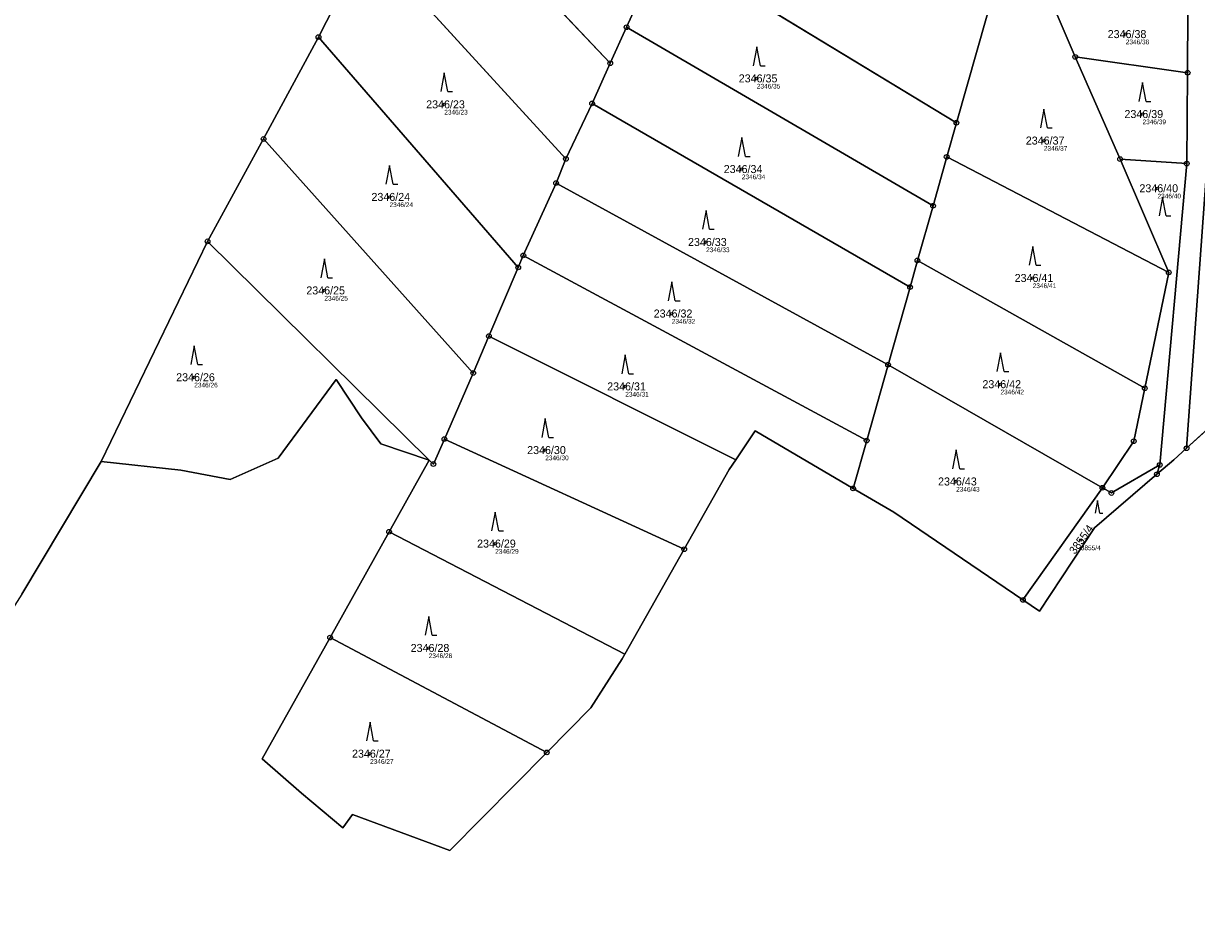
# Model space of a CAD drawing. Extents: x -658203 to -653176, y -1156738 to -1151709.
# Drawn here: x -657305.7 to -657056.4, y -1156683.7 to -1156494.1 of the extents above; entities that cross this region are included whole.
import ezdxf

# ---------------------------------------------------------------- set-up
doc = ezdxf.new("R2010")
doc.units = 0
for name, color, linetype in [('Vrstva 1', 7, 'Continuous'), ('Vrstva 2', 7, 'Continuous'), ('Vrstva 3', 7, 'Continuous'), ('Vrstva 50', 7, 'Continuous'), ('Vrstva 51', 7, 'Continuous'), ('Vrstva 53', 7, 'Continuous'), ('Vrstva 8', 7, 'Continuous')]:
    doc.layers.add(name, color=color, linetype=linetype)

msp = doc.modelspace()

# ---------------------------------------------------------------- linework, layer by layer
at = {"layer": 'Vrstva 1'}
for p, q in [((-657223, -1156458.01), (-657180.99, -1156502.54)), ((-657242.97, -1156496.96), (-657232.62, -1156476.67)), ((-657232.62, -1156476.67), (-657190.41, -1156522.85)), ((-657177.52, -1156494.88), (-657169.61, -1156477.41)), ((-657107.43, -1156515.16), (-657169.61, -1156477.41)), ((-657107.43, -1156515.16), (-657098.74, -1156484.72)), ((-657082.19, -1156501.18), (-657088.37, -1156486.71)), ((-657058.3, -1156504.54), (-657058.29, -1156491.02)), ((-657180.99, -1156502.54), (-657177.52, -1156494.88)), ((-657112.4, -1156532.83), (-657177.52, -1156494.88)), ((-657254.65, -1156518.63), (-657242.97, -1156496.96)), ((-657242.97, -1156496.96), (-657200.53, -1156545.91)), ((-657184.85, -1156511.08), (-657180.99, -1156502.54)), ((-657082.19, -1156501.18), (-657058.3, -1156504.54)), ((-657072.65, -1156522.9), (-657082.19, -1156501.18)), ((-657058.48, -1156523.84), (-657058.3, -1156504.54)), ((-657190.41, -1156522.85), (-657184.85, -1156511.08)), ((-657117.28, -1156550.1), (-657184.85, -1156511.08)), ((-657109.5, -1156522.45), (-657107.43, -1156515.16)), ((-657266.54, -1156540.38), (-657254.65, -1156518.63)), ((-657254.65, -1156518.63), (-657210.08, -1156568.36)), ((-657192.5, -1156528), (-657190.41, -1156522.85)), ((-657112.4, -1156532.83), (-657109.5, -1156522.45)), ((-657109.5, -1156522.45), (-657062.3, -1156546.98)), ((-657062.3, -1156546.98), (-657072.65, -1156522.9)), ((-657072.65, -1156522.9), (-657058.48, -1156523.84)), ((-657064.22, -1156587.9), (-657058.48, -1156523.84)), ((-657054.23, -1156524.63), (-657058.54, -1156584.34)), ((-657199.45, -1156543.36), (-657192.5, -1156528)), ((-657121.96, -1156566.59), (-657192.5, -1156528)), ((-657115.72, -1156544.42), (-657112.4, -1156532.83)), ((-657289.16, -1156587.16), (-657266.54, -1156540.38)), ((-657266.54, -1156540.38), (-657219.46, -1156586.88)), ((-657200.53, -1156545.91), (-657199.45, -1156543.36)), ((-657126.5, -1156582.71), (-657199.45, -1156543.36)), ((-657117.28, -1156550.1), (-657115.72, -1156544.42)), ((-657115.72, -1156544.42), (-657067.41, -1156571.61)), ((-657206.75, -1156560.53), (-657200.53, -1156545.91)), ((-657062.3, -1156546.98), (-657067.41, -1156571.61)), ((-657016.37, -1156546.08), (-657058.54, -1156584.34)), ((-657121.96, -1156566.59), (-657117.28, -1156550.1)), ((-657210.08, -1156568.36), (-657206.75, -1156560.53)), ((-657154.33, -1156586.81), (-657206.75, -1156560.53)), ((-657126.5, -1156582.71), (-657121.96, -1156566.59)), ((-657121.96, -1156566.59), (-657076.4, -1156592.76)), ((-657239.24, -1156569.75), (-657251.55, -1156586.46)), ((-657233.83, -1156577.86), (-657239.24, -1156569.75)), ((-657216.23, -1156582.39), (-657210.08, -1156568.36)), ((-657229.75, -1156583.39), (-657233.83, -1156577.86)), ((-657165.27, -1156605.8), (-657216.23, -1156582.39)), ((-657129.38, -1156592.89), (-657126.5, -1156582.71)), ((-657219.46, -1156586.88), (-657229.75, -1156583.39)), ((-657058.54, -1156584.34), (-657061.27, -1156586.81)), ((-657272.19, -1156588.99), (-657289.16, -1156587.16)), ((-657251.55, -1156586.46), (-657261.71, -1156590.97)), ((-657227.96, -1156602.11), (-657219.46, -1156586.88)), ((-657061.27, -1156586.81), (-657064.82, -1156589.86)), ((-657064.22, -1156587.9), (-657064.82, -1156589.86)), ((-657261.71, -1156590.97), (-657272.19, -1156588.99)), ((-657120.73, -1156597.96), (-657129.38, -1156592.89)), ((-657093.3, -1156616.58), (-657076.4, -1156592.76)), ((-657093.3, -1156616.58), (-657120.73, -1156597.96)), ((-657240.52, -1156624.58), (-657227.96, -1156602.11)), ((-657177.87, -1156628.13), (-657227.96, -1156602.11)), ((-657165.27, -1156605.8), (-657177.87, -1156628.13)), ((-657089.76, -1156618.98), (-657093.3, -1156616.58)), ((-657254.91, -1156650.36), (-657240.52, -1156624.58)), ((-657194.46, -1156648.98), (-657240.52, -1156624.58)), ((-657246.57, -1156657.64), (-657254.91, -1156650.36)), ((-657237.8, -1156665.05), (-657246.57, -1156657.64))]:
    msp.add_line(p, q, dxfattribs=at)
for points in [[(-657067.41, -1156571.61), (-657069.76, -1156582.85), (-657076.4, -1156592.76)], [(-657219.46, -1156586.88), (-657218.56, -1156587.7), (-657216.23, -1156582.39)], [(-657129.38, -1156592.89), (-657150.2, -1156580.68), (-657154.33, -1156586.81)], [(-657289.16, -1156587.16), (-657305.98, -1156615.34), (-657349.54, -1156683.66)], [(-657154.33, -1156586.81), (-657155.7, -1156588.84), (-657165.27, -1156605.8)], [(-657076.4, -1156592.76), (-657074.49, -1156593.86), (-657064.22, -1156587.9)], [(-657064.82, -1156589.86), (-657078.08, -1156601.25), (-657089.76, -1156618.98)], [(-657177.87, -1156628.13), (-657178.43, -1156629.12), (-657185.12, -1156639.53), (-657194.46, -1156648.98)], [(-657194.46, -1156648.98), (-657215.04, -1156669.83), (-657235.78, -1156662.19), (-657237.8, -1156665.05)]]:
    msp.add_lwpolyline(points, dxfattribs=at)
at = {"layer": 'Vrstva 3'}
for p, q in [((-657149.84, -1156499.05), (-657150.59, -1156503.05)), ((-657149.09, -1156503.05), (-657149.84, -1156499.05)), ((-657149.09, -1156503.05), (-657148.09, -1156503.05)), ((-657216.25, -1156504.57), (-657217, -1156508.57)), ((-657215.5, -1156508.57), (-657216.25, -1156504.57)), ((-657067.89, -1156506.63), (-657068.64, -1156510.63)), ((-657067.14, -1156510.63), (-657067.89, -1156506.63)), ((-657215.5, -1156508.57), (-657214.5, -1156508.57)), ((-657067.14, -1156510.63), (-657066.14, -1156510.63)), ((-657088.85, -1156512.26), (-657089.6, -1156516.26)), ((-657088.1, -1156516.26), (-657088.85, -1156512.26)), ((-657088.1, -1156516.26), (-657087.1, -1156516.26)), ((-657153.03, -1156518.32), (-657153.78, -1156522.32)), ((-657152.28, -1156522.32), (-657153.03, -1156518.32)), ((-657152.28, -1156522.32), (-657151.28, -1156522.32)), ((-657227.88, -1156524.24), (-657228.63, -1156528.24)), ((-657227.13, -1156528.24), (-657227.88, -1156524.24)), ((-657227.13, -1156528.24), (-657226.13, -1156528.24)), ((-657063.61, -1156530.98), (-657064.36, -1156534.98)), ((-657062.86, -1156534.98), (-657063.61, -1156530.98)), ((-657160.62, -1156533.82), (-657161.37, -1156537.82)), ((-657159.87, -1156537.82), (-657160.62, -1156533.82)), ((-657062.86, -1156534.98), (-657061.86, -1156534.98)), ((-657159.87, -1156537.82), (-657158.87, -1156537.82)), ((-657091.22, -1156541.46), (-657091.97, -1156545.46)), ((-657090.47, -1156545.46), (-657091.22, -1156541.46)), ((-657241.72, -1156544.11), (-657242.47, -1156548.11)), ((-657240.97, -1156548.11), (-657241.72, -1156544.11)), ((-657090.47, -1156545.46), (-657089.47, -1156545.46)), ((-657240.97, -1156548.11), (-657239.97, -1156548.11)), ((-657167.91, -1156549.02), (-657168.66, -1156553.02)), ((-657167.16, -1156553.02), (-657167.91, -1156549.02)), ((-657167.16, -1156553.02), (-657166.16, -1156553.02)), ((-657269.37, -1156562.56), (-657270.12, -1156566.56)), ((-657268.62, -1156566.56), (-657269.37, -1156562.56)), ((-657177.79, -1156564.51), (-657178.54, -1156568.51)), ((-657177.04, -1156568.51), (-657177.79, -1156564.51)), ((-657098.07, -1156564.04), (-657098.82, -1156568.04)), ((-657097.32, -1156568.04), (-657098.07, -1156564.04)), ((-657268.62, -1156566.56), (-657267.62, -1156566.56)), ((-657177.04, -1156568.51), (-657176.04, -1156568.51)), ((-657097.32, -1156568.04), (-657096.32, -1156568.04)), ((-657194.8, -1156578.04), (-657195.55, -1156582.04)), ((-657194.05, -1156582.04), (-657194.8, -1156578.04)), ((-657194.05, -1156582.04), (-657193.05, -1156582.04)), ((-657107.49, -1156584.71), (-657108.24, -1156588.71)), ((-657106.74, -1156588.71), (-657107.49, -1156584.71)), ((-657106.74, -1156588.71), (-657105.74, -1156588.71)), ((-657205.43, -1156597.91), (-657206.18, -1156601.91)), ((-657204.68, -1156601.91), (-657205.43, -1156597.91)), ((-657077.47, -1156595.48), (-657077.97, -1156598.16)), ((-657076.97, -1156598.16), (-657077.47, -1156595.48)), ((-657076.97, -1156598.16), (-657076.3, -1156598.16)), ((-657204.68, -1156601.91), (-657203.68, -1156601.91)), ((-657219.55, -1156620.09), (-657220.3, -1156624.09)), ((-657218.8, -1156624.09), (-657219.55, -1156620.09)), ((-657218.8, -1156624.09), (-657217.8, -1156624.09)), ((-657232.01, -1156642.56), (-657232.76, -1156646.56)), ((-657231.26, -1156646.56), (-657232.01, -1156642.56)), ((-657231.26, -1156646.56), (-657230.26, -1156646.56))]:
    msp.add_line(p, q, dxfattribs=at)
at = {"layer": 'Vrstva 50'}
for centre in [(-657071.45, -1156496.34), (-657149.84, -1156505.75), (-657216.25, -1156511.27), (-657067.89, -1156513.33), (-657088.85, -1156518.96), (-657153.03, -1156525.02), (-657064.71, -1156529.1), (-657227.88, -1156530.94), (-657160.62, -1156540.52), (-657091.22, -1156548.16), (-657241.72, -1156550.81), (-657167.91, -1156555.72), (-657269.37, -1156569.26), (-657098.07, -1156570.74), (-657177.79, -1156571.21), (-657194.8, -1156584.74), (-657107.49, -1156591.41), (-657205.43, -1156604.61), (-657081, -1156603.86), (-657219.55, -1156626.79), (-657232.01, -1156649.26)]:
    msp.add_circle(centre, 0.25, dxfattribs=at)
at = {"layer": 'Vrstva 51'}
for points in [[(-657305.98, -1156615.34), (-657289.16, -1156587.16), (-657266.54, -1156540.38), (-657254.65, -1156518.63), (-657242.97, -1156496.96), (-657232.62, -1156476.67), (-657223, -1156458.01), (-657211.43, -1156435.94), (-657188.62, -1156391.4), (-657183.91, -1156382.03), (-657178.68, -1156371.93), (-657173.5, -1156361.77), (-657167.63, -1156350.41), (-657161.36, -1156338.39), (-657154.69, -1156325.52), (-657148.04, -1156312.63), (-657140.18, -1156297.75), (-657125.84, -1156270.51), (-657103.23, -1156287.36), (-657087.67, -1156287.89), (-657063.91, -1156290.69), (-657057.89, -1156290.12), (-657056.44, -1156227.83), (-657082.93, -1156177.03)], [(-657057.22, -1156388.52), (-657057.61, -1156399.01), (-657057.94, -1156409.86), (-657058.25, -1156420.34), (-657057.94, -1156430.9), (-657057.41, -1156442.87), (-657057.54, -1156445.6), (-657059.32, -1156451.14), (-657057.68, -1156454.62), (-657058.01, -1156466.67), (-657058.35, -1156478.39), (-657058.29, -1156491.02), (-657058.3, -1156504.54), (-657058.48, -1156523.84), (-657064.22, -1156587.9), (-657064.82, -1156589.86), (-657061.27, -1156586.81), (-657058.54, -1156584.34), (-657054.23, -1156524.63)]]:
    msp.add_lwpolyline(points, dxfattribs=at)
for points in [[(-657169.61, -1156477.41), (-657166.72, -1156471), (-657182.24, -1156467.71), (-657193.65, -1156465.52), (-657190.81, -1156458.55), (-657211.43, -1156435.94), (-657223, -1156458.01), (-657180.99, -1156502.54), (-657177.52, -1156494.88)], [(-657180.99, -1156502.54), (-657223, -1156458.01), (-657232.62, -1156476.67), (-657190.41, -1156522.85), (-657184.85, -1156511.08)], [(-657098.74, -1156484.72), (-657166.72, -1156471), (-657169.61, -1156477.41), (-657107.43, -1156515.16)], [(-657200.53, -1156545.91), (-657199.45, -1156543.36), (-657192.5, -1156528), (-657190.41, -1156522.85), (-657232.62, -1156476.67), (-657242.97, -1156496.96)], [(-657112.4, -1156532.83), (-657109.5, -1156522.45), (-657107.43, -1156515.16), (-657169.61, -1156477.41), (-657177.52, -1156494.88)], [(-657088.37, -1156486.71), (-657098.74, -1156484.72), (-657107.43, -1156515.16), (-657109.5, -1156522.45), (-657062.3, -1156546.98), (-657072.65, -1156522.9), (-657082.19, -1156501.18)], [(-657058.3, -1156504.54), (-657058.29, -1156491.02), (-657088.37, -1156486.71), (-657082.19, -1156501.18)], [(-657115.72, -1156544.42), (-657112.4, -1156532.83), (-657177.52, -1156494.88), (-657180.99, -1156502.54), (-657184.85, -1156511.08), (-657117.28, -1156550.1)], [(-657254.65, -1156518.63), (-657210.08, -1156568.36), (-657206.75, -1156560.53), (-657200.53, -1156545.91), (-657242.97, -1156496.96)], [(-657058.48, -1156523.84), (-657058.3, -1156504.54), (-657082.19, -1156501.18), (-657072.65, -1156522.9)], [(-657121.96, -1156566.59), (-657117.28, -1156550.1), (-657184.85, -1156511.08), (-657190.41, -1156522.85), (-657192.5, -1156528)], [(-657216.23, -1156582.39), (-657210.08, -1156568.36), (-657254.65, -1156518.63), (-657266.54, -1156540.38), (-657219.46, -1156586.88), (-657218.56, -1156587.7)], [(-657115.72, -1156544.42), (-657067.41, -1156571.61), (-657062.3, -1156546.98), (-657109.5, -1156522.45), (-657112.4, -1156532.83)], [(-657074.49, -1156593.86), (-657064.22, -1156587.9), (-657058.48, -1156523.84), (-657072.65, -1156522.9), (-657062.3, -1156546.98), (-657067.41, -1156571.61), (-657069.76, -1156582.85), (-657076.4, -1156592.76)], [(-657058.54, -1156584.34), (-657016.37, -1156546.08), (-657006.53, -1156534.08), (-657054.23, -1156524.63)], [(-657126.5, -1156582.71), (-657121.96, -1156566.59), (-657192.5, -1156528), (-657199.45, -1156543.36)], [(-657261.71, -1156590.97), (-657251.55, -1156586.46), (-657239.24, -1156569.75), (-657233.83, -1156577.86), (-657229.75, -1156583.39), (-657219.46, -1156586.88), (-657266.54, -1156540.38), (-657289.16, -1156587.16), (-657272.19, -1156588.99)], [(-657199.45, -1156543.36), (-657200.53, -1156545.91), (-657206.75, -1156560.53), (-657154.33, -1156586.81), (-657150.2, -1156580.68), (-657129.38, -1156592.89), (-657126.5, -1156582.71)], [(-657076.4, -1156592.76), (-657069.76, -1156582.85), (-657067.41, -1156571.61), (-657115.72, -1156544.42), (-657117.28, -1156550.1), (-657121.96, -1156566.59)], [(-657154.33, -1156586.81), (-657206.75, -1156560.53), (-657210.08, -1156568.36), (-657216.23, -1156582.39), (-657165.27, -1156605.8), (-657155.7, -1156588.84)], [(-657093.3, -1156616.58), (-657076.4, -1156592.76), (-657121.96, -1156566.59), (-657126.5, -1156582.71), (-657129.38, -1156592.89), (-657120.73, -1156597.96)], [(-657165.27, -1156605.8), (-657216.23, -1156582.39), (-657218.56, -1156587.7), (-657219.46, -1156586.88), (-657227.96, -1156602.11), (-657177.87, -1156628.13)], [(-657064.82, -1156589.86), (-657064.22, -1156587.9), (-657074.49, -1156593.86), (-657076.4, -1156592.76), (-657093.3, -1156616.58), (-657089.76, -1156618.98), (-657078.08, -1156601.25)], [(-657240.52, -1156624.58), (-657194.46, -1156648.98), (-657185.12, -1156639.53), (-657178.43, -1156629.12), (-657177.87, -1156628.13), (-657227.96, -1156602.11)], [(-657235.78, -1156662.19), (-657215.04, -1156669.83), (-657194.46, -1156648.98), (-657240.52, -1156624.58), (-657254.91, -1156650.36), (-657246.57, -1156657.64), (-657237.8, -1156665.05)]]:
    msp.add_lwpolyline(points, close=True, dxfattribs=at)
at = {"layer": 'Vrstva 53'}
for points in [[(-657177.87, -1156628.13), (-657165.27, -1156605.8), (-657155.7, -1156588.84), (-657154.33, -1156586.81), (-657150.2, -1156580.68), (-657129.38, -1156592.89), (-657120.73, -1156597.96), (-657093.3, -1156616.58), (-657089.76, -1156618.98), (-657078.08, -1156601.25), (-657064.82, -1156589.86), (-657061.27, -1156586.81), (-657058.54, -1156584.34), (-657016.37, -1156546.08)], [(-657305.98, -1156615.34), (-657289.16, -1156587.16), (-657272.19, -1156588.99), (-657261.71, -1156590.97), (-657251.55, -1156586.46), (-657239.24, -1156569.75), (-657233.83, -1156577.86), (-657229.75, -1156583.39), (-657219.46, -1156586.88), (-657227.96, -1156602.11), (-657240.52, -1156624.58), (-657254.91, -1156650.36), (-657246.57, -1156657.64), (-657237.8, -1156665.05), (-657235.78, -1156662.19), (-657215.04, -1156669.83), (-657194.46, -1156648.98), (-657185.12, -1156639.53), (-657178.43, -1156629.12), (-657177.87, -1156628.13)]]:
    msp.add_lwpolyline(points, dxfattribs=at)
at = {"layer": 'Vrstva 8'}
for centre, radius in [((-657177.52, -1156494.88), 0.5), ((-657177.52, -1156494.88), 0.0303), ((-657242.97, -1156496.96), 0.5), ((-657242.97, -1156496.96), 0.0303), ((-657082.19, -1156501.18), 0.5), ((-657180.99, -1156502.54), 0.5), ((-657180.99, -1156502.54), 0.0303), ((-657082.19, -1156501.18), 0.0303), ((-657058.3, -1156504.54), 0.5), ((-657058.3, -1156504.54), 0.0303), ((-657184.85, -1156511.08), 0.5), ((-657184.85, -1156511.08), 0.0303), ((-657107.43, -1156515.16), 0.5), ((-657107.43, -1156515.16), 0.0303), ((-657254.65, -1156518.63), 0.5), ((-657254.65, -1156518.63), 0.0303), ((-657190.41, -1156522.85), 0.5), ((-657190.41, -1156522.85), 0.0303), ((-657109.5, -1156522.45), 0.5), ((-657109.5, -1156522.45), 0.0303), ((-657072.65, -1156522.9), 0.5), ((-657072.65, -1156522.9), 0.0303), ((-657058.48, -1156523.84), 0.5), ((-657058.48, -1156523.84), 0.0303), ((-657192.5, -1156528), 0.5), ((-657192.5, -1156528), 0.0303), ((-657112.4, -1156532.83), 0.5), ((-657112.4, -1156532.83), 0.0303), ((-657266.54, -1156540.38), 0.5), ((-657266.54, -1156540.38), 0.0303), ((-657199.45, -1156543.36), 0.5), ((-657200.53, -1156545.91), 0.5), ((-657199.45, -1156543.36), 0.0303), ((-657115.72, -1156544.42), 0.5), ((-657115.72, -1156544.42), 0.0303), ((-657200.53, -1156545.91), 0.0303), ((-657062.3, -1156546.98), 0.5), ((-657062.3, -1156546.98), 0.0303), ((-657117.28, -1156550.1), 0.5), ((-657117.28, -1156550.1), 0.0303), ((-657206.75, -1156560.53), 0.5), ((-657206.75, -1156560.53), 0.0303), ((-657210.08, -1156568.36), 0.5), ((-657121.96, -1156566.59), 0.5), ((-657121.96, -1156566.59), 0.0303), ((-657210.08, -1156568.36), 0.0303), ((-657067.41, -1156571.61), 0.5), ((-657067.41, -1156571.61), 0.0303), ((-657216.23, -1156582.39), 0.5), ((-657216.23, -1156582.39), 0.0303), ((-657126.5, -1156582.71), 0.5), ((-657126.5, -1156582.71), 0.0303), ((-657069.76, -1156582.85), 0.5), ((-657069.76, -1156582.85), 0.0303), ((-657058.54, -1156584.34), 0.5), ((-657058.54, -1156584.34), 0.0303), ((-657218.56, -1156587.7), 0.5), ((-657218.56, -1156587.7), 0.0303), ((-657064.22, -1156587.9), 0.5), ((-657064.22, -1156587.9), 0.0303), ((-657064.82, -1156589.86), 0.5), ((-657064.82, -1156589.86), 0.0303), ((-657129.38, -1156592.89), 0.5), ((-657129.38, -1156592.89), 0.0303), ((-657076.4, -1156592.76), 0.5), ((-657076.4, -1156592.76), 0.0303), ((-657074.49, -1156593.86), 0.5), ((-657074.49, -1156593.86), 0.0303), ((-657227.96, -1156602.11), 0.5), ((-657227.96, -1156602.11), 0.0303), ((-657165.27, -1156605.8), 0.5), ((-657165.27, -1156605.8), 0.0303), ((-657093.3, -1156616.58), 0.5), ((-657093.3, -1156616.58), 0.0303), ((-657240.52, -1156624.58), 0.5), ((-657240.52, -1156624.58), 0.0303), ((-657194.46, -1156648.98), 0.5), ((-657194.46, -1156648.98), 0.0303)]:
    msp.add_circle(centre, radius, dxfattribs=at)

# ---------------------------------------------------------------- texts
at = {"layer": 'Vrstva 2'}
for s, p in [('2346/38', (-657075.29, -1156497.19)), ('2346/35', (-657153.68, -1156506.6)), ('2346/23', (-657220.09, -1156512.12)), ('2346/39', (-657071.73, -1156514.18)), ('2346/37', (-657092.69, -1156519.81)), ('2346/34', (-657156.87, -1156525.87)), ('2346/24', (-657231.72, -1156531.79)), ('2346/40', (-657068.55, -1156529.95)), ('2346/33', (-657164.46, -1156541.37)), ('2346/41', (-657095.06, -1156549.01)), ('2346/25', (-657245.56, -1156551.66)), ('2346/32', (-657171.75, -1156556.57)), ('2346/26', (-657273.21, -1156570.11)), ('2346/31', (-657181.63, -1156572.06)), ('2346/42', (-657101.91, -1156571.59)), ('2346/30', (-657198.64, -1156585.59)), ('2346/43', (-657111.33, -1156592.26)), ('2346/29', (-657209.27, -1156605.46)), ('2346/28', (-657223.39, -1156627.64)), ('2346/27', (-657235.85, -1156650.11))]:
    msp.add_text(s, height=1.7, dxfattribs=at).set_placement(p)
msp.add_text('3855/4', height=1.7, rotation=54, dxfattribs=at).set_placement((-657082.26, -1156607.03))
at = {"layer": 'Vrstva 50'}
for s, p in [('2346/38', (-657071.45, -1156498.5)), ('2346/35', (-657149.84, -1156507.91)), ('2346/23', (-657216.25, -1156513.43)), ('2346/39', (-657067.89, -1156515.49)), ('2346/37', (-657088.85, -1156521.12)), ('2346/34', (-657153.03, -1156527.18)), ('2346/40', (-657064.71, -1156531.26)), ('2346/24', (-657227.88, -1156533.1)), ('2346/33', (-657160.62, -1156542.68)), ('2346/41', (-657091.22, -1156550.32)), ('2346/25', (-657241.72, -1156552.97)), ('2346/32', (-657167.91, -1156557.88)), ('2346/26', (-657269.37, -1156571.42)), ('2346/31', (-657177.79, -1156573.37)), ('2346/42', (-657098.07, -1156572.9)), ('2346/30', (-657194.8, -1156586.9)), ('2346/43', (-657107.49, -1156593.57)), ('3855/4', (-657081, -1156606.02)), ('2346/29', (-657205.43, -1156606.77)), ('2346/28', (-657219.55, -1156628.95)), ('2346/27', (-657232.01, -1156651.42))]:
    msp.add_text(s, height=1, dxfattribs=at).set_placement(p)

doc.saveas('drawing.dxf')
